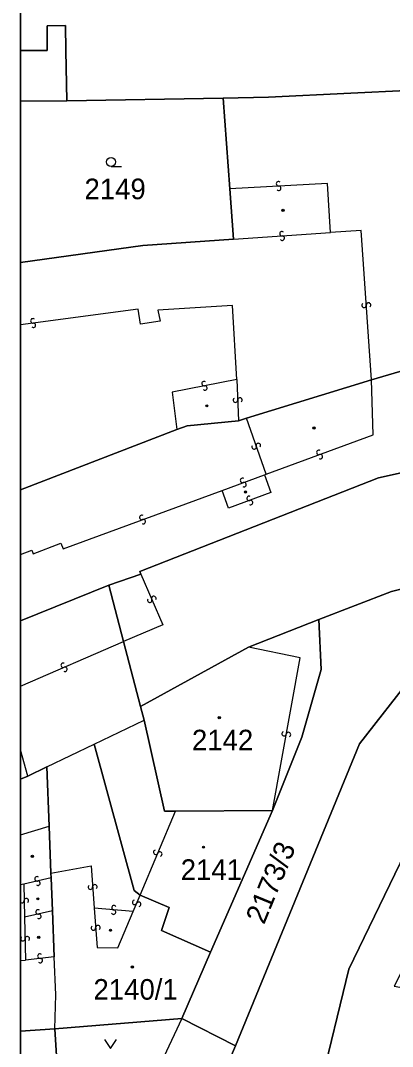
# Model space of a CAD drawing. Extents: x -596024 to -594475, y -1163820 to -1161957.
# Drawn here: x -596024.4 to -595993.7, y -1162891.5 to -1162806.8 of the extents above; entities that cross this region are included whole.
import ezdxf

# ---------------------------------------------------------------- set-up
doc = ezdxf.new("R2010")
doc.units = 0
for name, color, linetype in [('Level 1', 7, 'Continuous'), ('Level 13', 7, 'Continuous'), ('Level 3', 7, 'Continuous'), ('Level 4', 7, 'Continuous'), ('Level 5', 7, 'Continuous'), ('Level 60', 7, 'Continuous'), ('Vrstva 60', 7, 'Continuous'), ('Vrstva 63', 7, 'Continuous')]:
    doc.layers.add(name, color=color, linetype=linetype)

msp = doc.modelspace()

# ---------------------------------------------------------------- linework, layer by layer
at = {"layer": 'Level 1'}
for p, q in [((-596024.42, -1162813.471), (-596020.59, -1162813.42)), ((-596024.42, -1162845.537), (-596011.51, -1162840.56)), ((-596017.14, -1162853.39), (-596024.42, -1162856.347)), ((-596024.42, -1162869.388), (-596023.81, -1162869.16)), ((-596024.42, -1162890.2), (-596021.59, -1162889.99))]:
    msp.add_line(p, q, dxfattribs=at)
for points in [[(-596020.59, -1162813.42), (-596020.68, -1162809.28), (-596020.72, -1162807.21), (-596022.23, -1162807.25), (-596022.21, -1162809.28), (-596024.42, -1162809.287)], [(-596007.69, -1162813.2), (-596003.95, -1162813.13), (-595997.16, -1162812.79), (-595987.99, -1162812.35)], [(-596007.69, -1162813.2), (-596020.59, -1162813.42)], [(-596007.16, -1162820.69), (-596007.69, -1162813.2)], [(-596007.16, -1162820.69), (-596006.84, -1162824.85)], [(-596006.84, -1162824.85), (-596014.32, -1162825.37), (-596024.42, -1162826.763)], [(-595990.51, -1162834.98), (-595995.47, -1162836.45)], [(-596005.78, -1162839.62), (-595995.47, -1162836.45)], [(-596006.43, -1162839.82), (-596010.67, -1162840.24), (-596011.51, -1162840.56)], [(-596005.78, -1162839.62), (-596006.43, -1162839.82)], [(-595989.02, -1162843.24), (-595994.88, -1162844.54), (-596014.58, -1162852.27), (-596014.49, -1162852.48)], [(-595978.73, -1162850.15), (-595978.58, -1162852.13), (-595989.55, -1162858.13), (-595992.02, -1162860.81), (-595996.46, -1162866.47), (-596006.69, -1162891.39)], [(-595978.73, -1162850.15), (-595993.8, -1162853.9), (-595999.81, -1162856.23)], [(-596014.49, -1162852.48), (-596017.14, -1162853.39)], [(-596017.14, -1162853.39), (-596015.92, -1162858.05)], [(-596005.62, -1162858.51), (-595999.81, -1162856.23)], [(-596003.63, -1162871.98), (-596001.22, -1162865.94), (-595999.6, -1162860.35), (-595999.81, -1162856.23)], [(-596015.92, -1162858.05), (-596014.52, -1162863.4)], [(-596014.52, -1162863.4), (-596005.62, -1162858.51)], [(-595999.71, -1162894.92), (-595997.34, -1162885.06), (-595990.15, -1162870.25), (-595981.62, -1162859.49), (-595979.14, -1162858.53)], [(-596014.52, -1162863.4), (-596014.22, -1162864.54)], [(-596018.35, -1162866.51), (-596014.22, -1162864.54)], [(-596011.63, -1162872.03), (-596012.55, -1162872.04), (-596014.22, -1162864.54)], [(-596022.25, -1162868.38), (-596018.35, -1162866.51)], [(-596014.55, -1162878.97), (-596015.04, -1162878.59), (-596018.35, -1162866.51)], [(-596023.81, -1162869.16), (-596022.25, -1162868.38)], [(-596022.25, -1162868.38), (-596022.06, -1162873.27)], [(-596003.63, -1162871.98), (-596011.63, -1162872.03)], [(-596008.73, -1162883.66), (-596003.63, -1162871.98)], [(-596022.06, -1162873.27), (-596021.91, -1162877.14)], [(-596021.91, -1162877.14), (-596021.89, -1162877.54)], [(-596021.89, -1162877.54), (-596021.78, -1162880.27)], [(-596014.55, -1162878.97), (-596012.15, -1162879.98), (-596012.8, -1162881.89), (-596008.73, -1162883.66)], [(-596021.78, -1162880.27), (-596021.63, -1162884.05)], [(-596011.12, -1162889.15), (-596008.73, -1162883.66)], [(-596021.59, -1162889.99), (-596021.51, -1162887.2), (-596021.63, -1162884.05)], [(-596021.59, -1162889.99), (-596011.12, -1162889.15)], [(-596011.12, -1162889.15), (-596013.45, -1162894.12), (-596021.29, -1162894.85)], [(-596011.12, -1162889.15), (-596006.69, -1162891.39)], [(-596021.59, -1162889.99), (-596021.29, -1162894.85)], [(-596006.69, -1162891.39), (-596007.22, -1162892.68), (-596006.43, -1162893.21), (-596003.5, -1162894.46), (-595999.87, -1162895.6), (-595999.71, -1162894.92)]]:
    msp.add_lwpolyline(points, dxfattribs=at)
at = {"layer": 'Level 13'}
for centre, start, end in [((-596003.129, -1162820.276), 40.34991, 272.93991), ((-596003.111, -1162820.644), 220.56436, 92.66236), ((-596002.851, -1162824.396), 41.31054, 273.40853), ((-596002.828, -1162824.764), 221.09608, 93.68608), ((-595996.074, -1162830.301), 131.27007, 3.36807), ((-595995.706, -1162830.278), 311.05562, 183.64562), ((-596023.404, -1162831.587), 44.79829, 277.38829), ((-596023.357, -1162831.953), 225.01274, 97.11074), ((-596009.275, -1162836.759), 48.24191, 280.83191), ((-596009.206, -1162837.121), 228.45636, 100.55436), ((-596006.684, -1162838.126), 129.34793, 1.93793), ((-596006.316, -1162838.115), 309.56239, 181.66039), ((-596005.144, -1162841.99), 146.80628, 18.90428), ((-596004.796, -1162841.87), 326.59183, 199.18183), ((-595999.802, -1162842.446), 57.52238, 289.62038), ((-595999.677, -1162842.793), 237.30792, 109.89793), ((-596006.102, -1162844.756), 57.46092, 289.55892), ((-596005.978, -1162845.103), 237.24647, 109.83647), ((-596005.563, -1162846.227), 57.44398, 290.03398), ((-596005.438, -1162846.574), 237.65843, 109.75643), ((-596014.412, -1162847.806), 57.54496, 289.64296), ((-596014.287, -1162848.153), 237.3305, 109.9205), ((-596013.759, -1162854.632), 150.50595, 23.09595), ((-596013.42, -1162854.488), 330.7204, 202.8184), ((-596020.902, -1162860), 60.72606, 292.82406), ((-596020.758, -1162860.339), 240.51161, 113.10161), ((-596002.671, -1162865.645), 117.10794, 349.20594), ((-596002.309, -1162865.714), 296.89348, 169.48348), ((-596013.259, -1162875.427), 104.55384, 336.65184), ((-596012.921, -1162875.572), 284.33939, 156.92939), ((-596023.06, -1162877.62), 49.82064, 282.41064), ((-596022.981, -1162877.98), 230.0351, 102.13309), ((-596018.654, -1162878.303), 131.43106, 4.02106), ((-596018.286, -1162878.278), 311.64551, 183.74351), ((-596024.304, -1162879.424), 128.62172, 129.0611), ((-596024.304, -1162879.424), 230.9389, 1.21172), ((-596023.936, -1162879.417), 308.83618, 180.93417), ((-596015.009, -1162879.567), 104.48218, 336.58018), ((-596014.671, -1162879.712), 284.26773, 156.85773), ((-596022.98, -1162880.35), 49.84456, 282.43456), ((-596016.748, -1162880.364), 212.22644, 84.32444), ((-596016.713, -1162879.997), 32.01198, 264.60198), ((-596022.901, -1162880.71), 230.05902, 102.15702), ((-596018.404, -1162881.673), 131.54354, 4.13354), ((-596018.036, -1162881.648), 311.758, 183.85599), ((-596024.224, -1162882.564), 128.61876, 1.20876), ((-596023.856, -1162882.557), 308.83322, 180.93121), ((-596022.83, -1162883.997), 43.65763, 276.24763), ((-596022.791, -1162884.363), 223.87208, 95.97008)]:
    msp.add_arc(centre, 0.184, start, end, dxfattribs=at)
at = {"layer": 'Level 3'}
for p, q in [((-596024.42, -1162861.72), (-596015.92, -1162858.05)), ((-596023.81, -1162869.16), (-596024.42, -1162866.989)), ((-596024.42, -1162873.98), (-596022.06, -1162873.27)), ((-596024.16, -1162878.05), (-596024.42, -1162878.108)), ((-596024.42, -1162884.369), (-596024, -1162884.32))]:
    msp.add_line(p, q, dxfattribs=at)
for points in [[(-595998.85, -1162824.3), (-595999.09, -1162820.24), (-596007.16, -1162820.69)], [(-596006.84, -1162824.85), (-595998.85, -1162824.3)], [(-595995.47, -1162836.45), (-595996.31, -1162824.12), (-595998.85, -1162824.3)], [(-596006.56, -1162836.42), (-596006.92, -1162830.33), (-596013.1, -1162830.71), (-596012.91, -1162831.62), (-596014.51, -1162831.86), (-596014.7, -1162830.61), (-596024.42, -1162831.914)], [(-596006.56, -1162836.42), (-596011.92, -1162837.47), (-596011.51, -1162840.56)], [(-596006.56, -1162836.42), (-596006.43, -1162839.82)], [(-596004.15, -1162844.24), (-595995.32, -1162841), (-595995.47, -1162836.45)], [(-596004.15, -1162844.24), (-596005.78, -1162839.62)], [(-596007.79, -1162845.57), (-596004.29, -1162844.29)], [(-596004.29, -1162844.29), (-596003.76, -1162845.75), (-596007.25, -1162847.04), (-596007.79, -1162845.57)], [(-596004.29, -1162844.29), (-596004.15, -1162844.24)], [(-596024.42, -1162850.854), (-596023.49, -1162850.5), (-596023.37, -1162850.8), (-596021.1, -1162849.92), (-596020.91, -1162850.39), (-596007.79, -1162845.57)], [(-596014.49, -1162852.48), (-596012.69, -1162856.65), (-596015.92, -1162858.05)], [(-596003.63, -1162871.98), (-596001.35, -1162859.39), (-596005.62, -1162858.51)], [(-596014.55, -1162878.97), (-596011.63, -1162872.03)], [(-596021.91, -1162877.14), (-596018.6, -1162876.55), (-596018.34, -1162880.03)], [(-596021.89, -1162877.54), (-596024.16, -1162878.05)], [(-596024.16, -1162878.05), (-596024.09, -1162880.79)], [(-596015.12, -1162880.32), (-596014.55, -1162878.97)], [(-596021.78, -1162880.27), (-596024.09, -1162880.79)], [(-596018.34, -1162880.03), (-596018.09, -1162883.29), (-596016.38, -1162883.32), (-596015.12, -1162880.32)], [(-596015.12, -1162880.32), (-596018.34, -1162880.03)], [(-596024.09, -1162880.79), (-596024, -1162884.32)], [(-596021.63, -1162884.05), (-596024, -1162884.32)]]:
    msp.add_lwpolyline(points, dxfattribs=at)
at = {"layer": 'Level 5'}
msp.add_line((-596016.95, -1162818.85), (-596016.075, -1162818.85), dxfattribs=at)
msp.add_lwpolyline([(-596017.491, -1162890.87), (-596016.99, -1162891.62), (-596016.49, -1162890.87)], dxfattribs=at)
for centre, radius in [((-596016.95, -1162818.475), 0.375), ((-596002.76, -1162822.47), 0.09), ((-596002.76, -1162822.47), 0.0521), ((-596009.05, -1162838.6), 0.09), ((-596009.05, -1162838.6), 0.0521), ((-596000.21, -1162840.42), 0.09), ((-596000.21, -1162840.42), 0.0521), ((-596005.86, -1162845.71), 0.09), ((-596005.86, -1162845.71), 0.0521), ((-596008.02, -1162864.32), 0.09), ((-596008.02, -1162864.32), 0.0521), ((-596009.32, -1162875.01), 0.09), ((-596009.32, -1162875.01), 0.0521), ((-596023.44, -1162875.77), 0.09), ((-596023.44, -1162875.77), 0.0521), ((-596022.99, -1162879.27), 0.09), ((-596022.99, -1162879.27), 0.0521), ((-596016.99, -1162881.86), 0.09), ((-596016.99, -1162881.86), 0.0521), ((-596022.92, -1162882.44), 0.09), ((-596022.92, -1162882.44), 0.0521), ((-596015.19, -1162884.89), 0.09), ((-596015.19, -1162884.89), 0.0521)]:
    msp.add_circle(centre, radius, dxfattribs=at)
at = {"layer": 'Level 60'}
for points in [[(-596007.22, -1162892.68), (-596006.69, -1162891.39), (-595996.46, -1162866.47), (-595992.02, -1162860.81), (-595989.55, -1162858.13), (-595978.58, -1162852.13), (-595978.73, -1162850.15), (-595950.45, -1162842.68), (-595933.97, -1162839.07), (-595908.99, -1162833.57), (-595898.83, -1162829.72), (-595897.27, -1162828.72), (-595887.94, -1162823.12), (-595879.61, -1162810.95), (-595877.45, -1162808.5), (-595877.11, -1162807.89), (-595873.92, -1162794.15), (-595871.69, -1162778.36), (-595870.76, -1162769.5), (-595864.57, -1162741.93), (-595860.58, -1162729.12), (-595857.96, -1162722.35)], [(-595875.07, -1162813.52), (-595877.72, -1162821.42), (-595884.94, -1162825.82), (-595885.26, -1162826.06), (-595891.06, -1162830.31), (-595908.31, -1162836.61), (-595948.29, -1162844.73), (-595957.59, -1162848.22), (-595959.94, -1162849.08), (-595970.88, -1162852.9), (-595975.4, -1162855), (-595975.71, -1162854.73), (-595978.16, -1162857.23), (-595979.14, -1162858.53), (-595981.62, -1162859.49), (-595990.15, -1162870.25), (-595997.34, -1162885.06), (-595999.71, -1162894.92)], [(-595999.71, -1162894.92), (-595997.34, -1162885.06), (-595990.15, -1162870.25), (-595981.62, -1162859.49), (-595979.14, -1162858.53), (-595980.28, -1162860.04), (-595987.9, -1162875.17), (-595993.58, -1162886.47), (-595986.26, -1162887.77), (-595983.06, -1162888.33), (-595973.8, -1162889.81), (-595958.52, -1162891.9)]]:
    msp.add_lwpolyline(points, dxfattribs=at)
for points in [[(-596014.58, -1162852.27), (-595994.88, -1162844.54), (-595989.02, -1162843.24), (-595968.01, -1162838.59), (-595952.08, -1162836.03), (-595950.66, -1162841.87), (-595950.45, -1162842.68), (-595978.73, -1162850.15), (-595993.8, -1162853.9), (-595999.81, -1162856.23), (-596005.62, -1162858.51), (-596014.52, -1162863.4), (-596015.92, -1162858.05), (-596017.14, -1162853.39), (-596014.49, -1162852.48)], [(-595978.73, -1162850.15), (-595978.58, -1162852.13), (-595989.55, -1162858.13), (-595992.02, -1162860.81), (-595996.46, -1162866.47), (-596006.69, -1162891.39), (-596011.12, -1162889.15), (-596008.73, -1162883.66), (-596003.63, -1162871.98), (-596001.22, -1162865.94), (-595999.6, -1162860.35), (-595999.81, -1162856.23), (-595993.8, -1162853.9)], [(-596003.63, -1162871.98), (-596011.63, -1162872.03), (-596012.55, -1162872.04), (-596014.22, -1162864.54), (-596014.52, -1162863.4), (-596005.62, -1162858.51), (-595999.81, -1162856.23), (-595999.6, -1162860.35), (-596001.22, -1162865.94)], [(-596011.63, -1162872.03), (-596003.63, -1162871.98), (-596008.73, -1162883.66), (-596012.8, -1162881.89), (-596012.15, -1162879.98), (-596014.55, -1162878.97), (-596015.04, -1162878.59), (-596018.35, -1162866.51), (-596014.22, -1162864.54), (-596012.55, -1162872.04)], [(-596021.59, -1162889.99), (-596021.51, -1162887.2), (-596021.63, -1162884.05), (-596021.78, -1162880.27), (-596021.89, -1162877.54), (-596021.91, -1162877.14), (-596022.06, -1162873.27), (-596022.25, -1162868.38), (-596018.35, -1162866.51), (-596015.04, -1162878.59), (-596014.55, -1162878.97), (-596012.15, -1162879.98), (-596012.8, -1162881.89), (-596008.73, -1162883.66), (-596011.12, -1162889.15)], [(-596021.29, -1162894.85), (-596021.59, -1162889.99), (-596011.12, -1162889.15), (-596013.45, -1162894.12)]]:
    msp.add_lwpolyline(points, close=True, dxfattribs=at)
at = {"layer": 'Vrstva 60'}
for points in [[(-596024.42, -1162798.673), (-596024.42, -1162809.287), (-596022.21, -1162809.28), (-596022.23, -1162807.25), (-596020.72, -1162807.21), (-596020.68, -1162809.28), (-596020.59, -1162813.42), (-596007.69, -1162813.2), (-596003.95, -1162813.13), (-595997.16, -1162812.79), (-595987.99, -1162812.35), (-595983.14, -1162812.1), (-595980.91, -1162796.76), (-596004.18, -1162797.78), (-596014.87, -1162798.25), (-596020.92, -1162798.51), (-596023.51, -1162798.63)], [(-596024.42, -1162809.287), (-596024.42, -1162813.471), (-596020.59, -1162813.42), (-596020.68, -1162809.28), (-596020.72, -1162807.21), (-596022.23, -1162807.25), (-596022.21, -1162809.28)], [(-596024.42, -1162826.763), (-596024.42, -1162845.537), (-596011.51, -1162840.56), (-596010.67, -1162840.24), (-596006.43, -1162839.82), (-596005.78, -1162839.62), (-595995.47, -1162836.45), (-595990.51, -1162834.98), (-595981.4, -1162832.09), (-595982.12, -1162823.83), (-595986.75, -1162824.24), (-595987.99, -1162812.35), (-595997.16, -1162812.79), (-596003.95, -1162813.13), (-596007.69, -1162813.2), (-596007.16, -1162820.69), (-596006.84, -1162824.85), (-596014.32, -1162825.37)], [(-596024.42, -1162813.471), (-596024.42, -1162826.763), (-596014.32, -1162825.37), (-596006.84, -1162824.85), (-596007.16, -1162820.69), (-596007.69, -1162813.2), (-596020.59, -1162813.42)], [(-596024.42, -1162845.537), (-596024.42, -1162856.347), (-596017.14, -1162853.39), (-596014.49, -1162852.48), (-596014.58, -1162852.27), (-595994.88, -1162844.54), (-595989.02, -1162843.24), (-595990.51, -1162834.98), (-595995.47, -1162836.45), (-596005.78, -1162839.62), (-596006.43, -1162839.82), (-596010.67, -1162840.24), (-596011.51, -1162840.56)], [(-596024.42, -1162856.347), (-596024.42, -1162869.388), (-596023.81, -1162869.16), (-596022.25, -1162868.38), (-596018.35, -1162866.51), (-596014.22, -1162864.54), (-596014.52, -1162863.4), (-596015.92, -1162858.05), (-596017.14, -1162853.39)], [(-596024.42, -1162869.388), (-596024.42, -1162890.2), (-596021.59, -1162889.99), (-596021.51, -1162887.2), (-596021.63, -1162884.05), (-596021.78, -1162880.27), (-596021.89, -1162877.54), (-596021.91, -1162877.14), (-596022.06, -1162873.27), (-596022.25, -1162868.38), (-596023.81, -1162869.16)], [(-596024.42, -1162890.2), (-596024.42, -1162894.861), (-596021.29, -1162894.85), (-596021.59, -1162889.99)]]:
    msp.add_lwpolyline(points, close=True, dxfattribs=at)
msp.add_lwpolyline([(-596007.22, -1162892.68), (-596006.69, -1162891.39), (-596011.12, -1162889.15), (-596013.45, -1162894.12)], dxfattribs=at)
at = {"layer": 'Vrstva 63'}
msp.add_lwpolyline([(-594475.47, -1163820.23), (-596024.42, -1163820.23), (-596024.42, -1161956.88), (-594475.47, -1161956.88)], close=True, dxfattribs=at)

# ---------------------------------------------------------------- texts
at = {"layer": 'Level 4'}
for s, p in [('2149', (-596019.14, -1162821.55)), ('2142', (-596010.275, -1162867.02)), ('2141', (-596011.2, -1162877.71)), ('2140/1', (-596018.4, -1162887.59))]:
    msp.add_text(s, height=1.7, dxfattribs=at).set_placement(p)
msp.add_text('2173/3', height=1.7, rotation=67.68036, dxfattribs=at).set_placement((-596004.324, -1162881.45))

doc.saveas('drawing.dxf')
